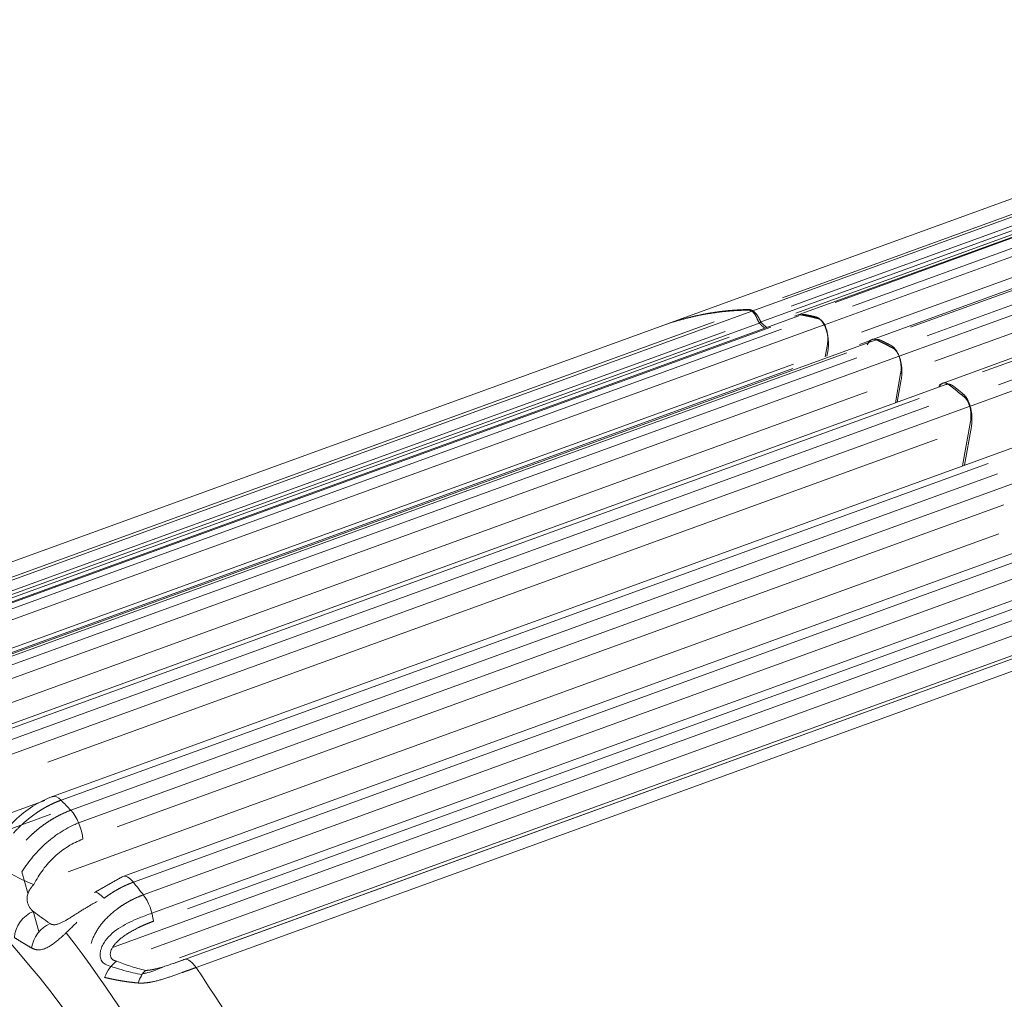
# Model space of a CAD drawing. Header units: millimetres. Extents: x 25069 to 61396, y 8621 to 21558.
# Tile 495 of 656: x 52284 to 52365, y 15718 to 15799. Entities that reach past the tile are written whole.
import ezdxf

# ---------------------------------------------------------------- set-up
doc = ezdxf.new("R2010")
doc.units = ezdxf.units.MM
doc.layers.add('10', color=7, linetype='Continuous')

msp = doc.modelspace()

# ---------------------------------------------------------------- linework, layer by layer
at = {"layer": '10', "color": 7, "linetype": 'Continuous', "lineweight": 15}
for p, q in [((52344.27, 15775.189), (52425.611, 15804.741)), ((52344.862, 15774.266), (52429.052, 15804.852)), ((52346.8, 15776.309), (52425.351, 15804.847)), ((52419.632, 15804.068), (52336.642, 15773.917)), ((52428.83, 15804.222), (52347.791, 15774.78)), ((52427.28, 15803.89), (52347.896, 15775.05)), ((52429.014, 15804.225), (52351.122, 15775.927)), ((52352.564, 15775.609), (52430.276, 15803.842)), ((52423.271, 15803.137), (52347.517, 15775.615)), ((52431.227, 15803.501), (52350.264, 15774.086)), ((52434.319, 15801.982), (52353.896, 15772.764)), ((52434.612, 15801.94), (52357.35, 15773.87)), ((52428.531, 15800.793), (52353.309, 15773.464)), ((52436.759, 15800.685), (52356.396, 15771.489)), ((52358.723, 15773.172), (52435.9, 15801.211)), ((52434.044, 15798.213), (52359.348, 15771.076)), ((52439.913, 15798.294), (52359.719, 15769.159)), ((52440.319, 15798.178), (52363.288, 15770.193)), ((52364.599, 15769.14), (52441.63, 15797.125)), ((52442.154, 15796.397), (52362.217, 15767.356)), ((52266.468, 15746.923), (52344.36, 15775.222)), ((52348.138, 15774.819), (52269.841, 15746.373)), ((52336.792, 15773.972), (52260.534, 15746.267)), ((52264.975, 15745.186), (52345.044, 15774.276)), ((52266.135, 15747.053), (52341.168, 15774.313)), ((52345.834, 15773.894), (52270.091, 15746.376)), ((52350.224, 15774.072), (52272.117, 15745.695)), ((52345.349, 15773.806), (52345.076, 15774.025)), ((52345.5, 15773.86), (52345.226, 15774.08)), ((52342.405, 15773.055), (52267.342, 15745.784)), ((52342.069, 15773.52), (52269.872, 15747.29)), ((52270.853, 15746.148), (52346.706, 15773.705)), ((52354.515, 15772.847), (52275.334, 15744.08)), ((52350.31, 15771.432), (52350.489, 15772.44)), ((52353.13, 15772.457), (52354.035, 15772.786)), ((52352.092, 15771.764), (52275.731, 15744.021)), ((52276.509, 15743.582), (52352.923, 15771.344)), ((52356.405, 15771.492), (52277.632, 15742.873)), ((52350.461, 15771.487), (52350.528, 15771.868)), ((52270.504, 15742.439), (52347.641, 15770.463)), ((52347.708, 15770.843), (52272.295, 15743.445)), ((52356.1, 15767.642), (52356.527, 15770.051)), ((52360.332, 15769.18), (52280.933, 15740.334)), ((52356.251, 15767.697), (52356.583, 15769.568)), ((52353.763, 15768.544), (52280.623, 15741.971)), ((52358.06, 15767.996), (52281.48, 15740.174)), ((52282.272, 15739.538), (52358.852, 15767.36)), ((52362.261, 15767.371), (52283.285, 15738.679)), ((52361.639, 15762.439), (52362.288, 15766.097)), ((52361.79, 15762.494), (52362.357, 15765.689)), ((52359.537, 15764.664), (52286.235, 15738.033)), ((52365.908, 15763.99), (52286.633, 15735.189)), ((52363.748, 15762.653), (52287.334, 15734.891)), ((52288.14, 15734.059), (52364.501, 15761.801)), ((52367.818, 15761.742), (52288.783, 15733.028)), ((52365.038, 15759.25), (52291.951, 15732.697)), ((52287.921, 15728.977), (52364.611, 15756.839)), ((52371.207, 15757.221), (52292.439, 15728.604)), ((52369.148, 15755.688), (52293.296, 15728.13)), ((52294.118, 15727.086), (52369.861, 15754.604)), ((52294.83, 15725.583), (52373.128, 15754.03)), ((52291.577, 15722.758), (52373.088, 15752.371)), ((52370.263, 15752.273), (52297.769, 15725.936)), ((52370.788, 15750.268), (52294.751, 15722.644)), ((52375.361, 15750.053), (52296.594, 15721.436)), ((52297.109, 15721.886), (52372.172, 15749.157)), ((52300.373, 15722.802), (52372.57, 15749.032)), ((52373.494, 15748.361), (52298.461, 15721.101)), ((52281.79, 15733.346), (52285.998, 15734.874)), ((52286.482, 15733.732), (52278.844, 15730.957)), ((52284.114, 15728.975), (52284.613, 15727.217)), ((52285.034, 15725.737), (52285.509, 15724.061))]:
    msp.add_line(p, q, dxfattribs=at)
for centre, major_axis, ratio, start_param, end_param in [((52287.316, 15733.309), (0.683, -1.88), 0.414466, 3.139629, 3.200506), ((52287.316, 15733.309), (0.683, -1.88), 0.414466, 2.404784, 3.13963), ((52286.657, 15674.365), (-26.122, 71.902), 0.414466, 5.526019, 5.546377), ((52288.102, 15732.498), (-0.683, 1.88), 0.414466, 4.113602, 5.526019), ((52284.073, 15728.778), (-1.79, 0.892), 0.183352, 0.794677, 2.271024), ((52293.122, 15726.725), (0.683, -1.88), 0.414466, 2.253554, 3.140157), ((52286.657, 15674.365), (-26.122, 71.902), 0.414466, 5.374065, 5.395147), ((52291.331, 15725.718), (1.231, -1.576), 0.197089, 2.173091, 3.05869), ((52293.923, 15725.708), (-0.683, 1.88), 0.414466, 4.13038, 5.374065), ((52279.814, 15671.879), (23.391, -64.383), 0.414466, 1.688463, 2.418362), ((52285.184, 15724.007), (-1.205, -1.596), 0.740734, 4.010382, 5.466928), ((52286.555, 15723.006), (-1.15, -1.636), 0.727289, 3.985701, 5.346249), ((52279.814, 15671.879), (26.122, -71.902), 0.414466, 1.678401, 2.219966), ((52298.152, 15719.879), (0.683, -1.88), 0.414466, 2.11942, 3.03888), ((52292.055, 15719.907), (-0.748, -1.855), 0.593372, 3.832532, 4.747756), ((52286.657, 15674.365), (-26.122, 71.902), 0.414466, 4.821524, 5.261013), ((52294.413, 15719.149), (-0.455, -1.947), 0.446274, 3.751992, 4.463768)]:
    msp.add_ellipse(centre, major_axis=major_axis, ratio=ratio, start_param=start_param, end_param=end_param, dxfattribs=at)
for points, weights in [([(52336.863, 15773.998), (52339.21, 15774.853), (52341.592, 15775.295), (52343.988, 15775.337)], [0.957318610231, 0.96886851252, 0.983095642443, 1]), ([(52343.988, 15775.337), (52344.33, 15775.343), (52344.652, 15775.059), (52344.889, 15774.544)], [1, 0.930781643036, 0.930781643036, 1]), ([(52336.712, 15773.943), (52339.106, 15774.815), (52341.535, 15775.257), (52343.98, 15775.284)], [0.95649205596, 0.968211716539, 0.982714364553, 1]), ([(52344.696, 15774.59), (52344.519, 15775.036), (52344.259, 15775.288), (52343.98, 15775.284)], [1, 0.919030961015, 0.919030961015, 1]), ([(52345.076, 15774.025), (52344.925, 15774.146), (52344.795, 15774.339), (52344.696, 15774.59)], [1, 0.972537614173, 0.972537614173, 1]), ([(52344.889, 15774.544), (52344.983, 15774.341), (52345.097, 15774.183), (52345.226, 15774.08)], [1, 0.979597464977, 0.979597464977, 1]), ([(52348.302, 15774.902), (52348.227, 15774.916), (52348.151, 15774.911), (52348.077, 15774.884)], [1, 0.970704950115, 0.948161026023, 0.932368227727]), ([(52348.302, 15774.902), (52348.783, 15774.812), (52349.264, 15774.706), (52349.744, 15774.585)], [1, 0.999898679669, 0.999898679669, 1]), ([(52348.345, 15774.894), (52348.446, 15774.931), (52348.55, 15774.939), (52348.654, 15774.919)], [0.931769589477, 0.947342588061, 0.970086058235, 1]), ([(52348.654, 15774.919), (52348.945, 15774.861), (52349.235, 15774.799), (52349.526, 15774.73)], [1, 0.999962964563, 0.999962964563, 1]), ([(52349.526, 15774.73), (52350.315, 15774.543), (52350.772, 15773.24), (52350.528, 15771.868)], [1, 0.731876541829, 0.731876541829, 1]), ([(52350.489, 15772.44), (52350.67, 15773.462), (52350.332, 15774.436), (52349.744, 15774.585)], [1, 0.734258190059, 0.734258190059, 1]), ([(52354.529, 15772.845), (52354.242, 15772.982), (52353.965, 15772.841), (52353.777, 15772.434)], [1, 0.883941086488, 0.853014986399, 0.907221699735]), ([(52354.434, 15772.818), (52354.593, 15772.877), (52354.755, 15772.865), (52354.913, 15772.788)], [0.895368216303, 0.913591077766, 0.948468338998, 1]), ([(52354.529, 15772.845), (52354.989, 15772.627), (52355.447, 15772.395), (52355.903, 15772.148)], [1, 0.999905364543, 0.999905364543, 1]), ([(52354.913, 15772.788), (52355.19, 15772.654), (52355.467, 15772.514), (52355.743, 15772.368)], [1, 0.999965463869, 0.999965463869, 1]), ([(52355.743, 15772.368), (52356.437, 15772.004), (52356.8, 15770.793), (52356.583, 15769.568)], [1, 0.771109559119, 0.771109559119, 1]), ([(52356.527, 15770.051), (52356.689, 15770.964), (52356.42, 15771.868), (52355.903, 15772.148)], [1, 0.773030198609, 0.773030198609, 1]), ([(52360.468, 15769.168), (52360.201, 15769.373), (52359.919, 15769.327), (52359.697, 15769.003)], [1, 0.87634307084, 0.832597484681, 0.868763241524]), ([(52360.245, 15769.148), (52360.459, 15769.229), (52360.677, 15769.179), (52360.88, 15769.021)], [0.862605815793, 0.879385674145, 0.925183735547, 1]), ([(52360.468, 15769.168), (52360.908, 15768.831), (52361.345, 15768.48), (52361.78, 15768.115)], [1, 0.999907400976, 0.999907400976, 1]), ([(52360.88, 15769.021), (52361.145, 15768.814), (52361.409, 15768.602), (52361.672, 15768.385)], [1, 0.999966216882, 0.999966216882, 1]), ([(52361.672, 15768.385), (52362.268, 15767.894), (52362.551, 15766.781), (52362.357, 15765.689)], [1, 0.807104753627, 0.807104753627, 1]), ([(52362.288, 15766.097), (52362.433, 15766.912), (52362.223, 15767.744), (52361.78, 15768.115)], [1, 0.808649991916, 0.808649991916, 1])]:
    msp.add_rational_spline(points, weights, degree=3, dxfattribs=at)
for points, knots in [([(52286.635, 15735.19), (52286.072, 15734.983), (52284.997, 15734.452), (52283.493, 15733.278), (52282.231, 15731.82), (52281.609, 15730.746), (52281.349, 15730.178)], [0, 0, 0, 0, 0.2513, 0.502343, 0.7522, 1, 1, 1, 1]), ([(52287.334, 15734.891), (52287.321, 15734.887), (52287.294, 15734.877), (52287.254, 15734.862), (52287.214, 15734.847), (52287.174, 15734.832), (52287.134, 15734.816), (52287.095, 15734.8), (52287.055, 15734.784), (52287.015, 15734.768), (52286.975, 15734.752), (52286.935, 15734.735), (52286.895, 15734.718), (52286.856, 15734.701), (52286.816, 15734.683), (52286.776, 15734.666), (52286.736, 15734.648), (52286.697, 15734.63), (52286.657, 15734.612), (52286.617, 15734.593), (52286.578, 15734.574), (52286.538, 15734.555), (52286.499, 15734.536), (52286.459, 15734.517), (52286.42, 15734.497), (52286.38, 15734.477), (52286.341, 15734.457), (52286.301, 15734.436), (52286.262, 15734.416), (52286.223, 15734.395), (52286.183, 15734.374), (52286.144, 15734.353), (52286.105, 15734.331), (52286.066, 15734.31), (52286.027, 15734.288), (52285.988, 15734.266), (52285.949, 15734.243), (52285.91, 15734.221), (52285.871, 15734.198), (52285.832, 15734.175), (52285.793, 15734.152), (52285.754, 15734.128), (52285.716, 15734.105), (52285.677, 15734.081), (52285.639, 15734.057), (52285.6, 15734.033), (52285.562, 15734.008), (52285.523, 15733.983), (52285.485, 15733.958), (52285.447, 15733.933), (52285.409, 15733.908), (52285.37, 15733.882), (52285.332, 15733.857), (52285.294, 15733.831), (52285.257, 15733.805), (52285.219, 15733.778), (52285.181, 15733.752), (52285.143, 15733.725), (52285.106, 15733.698), (52285.068, 15733.671), (52285.031, 15733.643), (52284.994, 15733.616), (52284.956, 15733.588), (52284.919, 15733.56), (52284.882, 15733.532), (52284.845, 15733.503), (52284.808, 15733.475), (52284.771, 15733.446), (52284.735, 15733.417), (52284.698, 15733.388), (52284.662, 15733.358), (52284.625, 15733.329), (52284.589, 15733.299), (52284.553, 15733.269), (52284.517, 15733.239), (52284.481, 15733.209), (52284.445, 15733.178), (52284.409, 15733.148), (52284.373, 15733.117), (52284.338, 15733.086), (52284.302, 15733.054), (52284.267, 15733.023), (52284.231, 15732.991), (52284.196, 15732.96), (52284.161, 15732.928), (52284.126, 15732.895), (52284.083, 15732.855), (52284.031, 15732.806), (52283.971, 15732.749), (52283.911, 15732.691), (52283.852, 15732.632), (52283.793, 15732.573), (52283.734, 15732.513), (52283.675, 15732.453), (52283.617, 15732.391), (52283.559, 15732.33), (52283.501, 15732.267), (52283.452, 15732.213), (52283.422, 15732.18), (52283.411, 15732.168)], [0, 0, 0, 0, 0.009354, 0.018711, 0.028071, 0.037433, 0.046798, 0.056165, 0.065534, 0.074907, 0.084281, 0.093658, 0.103038, 0.112421, 0.121806, 0.131193, 0.140583, 0.149976, 0.159371, 0.168769, 0.178169, 0.187572, 0.196977, 0.206385, 0.215796, 0.225209, 0.234625, 0.244043, 0.253465, 0.262888, 0.272314, 0.281743, 0.291175, 0.300609, 0.310046, 0.319485, 0.328927, 0.338372, 0.347819, 0.357269, 0.366722, 0.376177, 0.385635, 0.395096, 0.404559, 0.414025, 0.423493, 0.432965, 0.442438, 0.451915, 0.461394, 0.470876, 0.480361, 0.489848, 0.499338, 0.508831, 0.518327, 0.527825, 0.537326, 0.546829, 0.556335, 0.565844, 0.575356, 0.584871, 0.594388, 0.603908, 0.61343, 0.622956, 0.632484, 0.642015, 0.651549, 0.661085, 0.670624, 0.680166, 0.689711, 0.699258, 0.708808, 0.718361, 0.727917, 0.737476, 0.747037, 0.756601, 0.766168, 0.775737, 0.78531, 0.794885, 0.804463, 0.821171, 0.837913, 0.854689, 0.8715, 0.888345, 0.905224, 0.922138, 0.939086, 0.956069, 0.973086, 0.990137, 1, 1, 1, 1]), ([(52284.459, 15731.6), (52284.462, 15731.603), (52284.476, 15731.617), (52284.499, 15731.641), (52284.53, 15731.673), (52284.56, 15731.704), (52284.591, 15731.735), (52284.622, 15731.766), (52284.653, 15731.797), (52284.684, 15731.827), (52284.715, 15731.858), (52284.746, 15731.888), (52284.777, 15731.918), (52284.808, 15731.948), (52284.84, 15731.978), (52284.871, 15732.008), (52284.903, 15732.037), (52284.934, 15732.066), (52284.966, 15732.096), (52284.998, 15732.125), (52285.04, 15732.162), (52285.092, 15732.209), (52285.154, 15732.264), (52285.217, 15732.319), (52285.281, 15732.373), (52285.344, 15732.426), (52285.408, 15732.479), (52285.473, 15732.531), (52285.537, 15732.583), (52285.602, 15732.634), (52285.667, 15732.684), (52285.733, 15732.734), (52285.798, 15732.783), (52285.864, 15732.831), (52285.931, 15732.879), (52285.997, 15732.927), (52286.064, 15732.973), (52286.131, 15733.019), (52286.198, 15733.065), (52286.265, 15733.109), (52286.333, 15733.153), (52286.401, 15733.197), (52286.469, 15733.24), (52286.537, 15733.282), (52286.605, 15733.323), (52286.674, 15733.364), (52286.743, 15733.404), (52286.812, 15733.443), (52286.881, 15733.482), (52286.95, 15733.52), (52287.019, 15733.557), (52287.089, 15733.594), (52287.158, 15733.63), (52287.228, 15733.665), (52287.298, 15733.7), (52287.367, 15733.734), (52287.437, 15733.767), (52287.507, 15733.799), (52287.578, 15733.831), (52287.648, 15733.862), (52287.718, 15733.892), (52287.788, 15733.922), (52287.859, 15733.951), (52287.929, 15733.979), (52287.999, 15734.006), (52288.07, 15734.033), (52288.117, 15734.05), (52288.14, 15734.059)], [0, 0, 0, 0, 0.002967, 0.01246, 0.021944, 0.031419, 0.040884, 0.05034, 0.059787, 0.069225, 0.078653, 0.088073, 0.097483, 0.106884, 0.116275, 0.125658, 0.135031, 0.144395, 0.15375, 0.163096, 0.172433, 0.190621, 0.2088, 0.22697, 0.245131, 0.263282, 0.281425, 0.299559, 0.317683, 0.335799, 0.353905, 0.372003, 0.390092, 0.408172, 0.426243, 0.444305, 0.462359, 0.480403, 0.498439, 0.516466, 0.534485, 0.552495, 0.570496, 0.588488, 0.606472, 0.624447, 0.642414, 0.660373, 0.678322, 0.696264, 0.714197, 0.732121, 0.750037, 0.767945, 0.785845, 0.803736, 0.821619, 0.839493, 0.85736, 0.875218, 0.893068, 0.91091, 0.928744, 0.94657, 0.964388, 0.982198, 1, 1, 1, 1]), ([(52288.785, 15733.025), (52288.653, 15732.972), (52288.521, 15732.915), (52287.943, 15732.649), (52287.498, 15732.395), (52286.654, 15731.817), (52286.251, 15731.491), (52285.675, 15730.949), (52285.488, 15730.758), (52285.132, 15730.367), (52284.792, 15729.964), (52284.482, 15729.538), (52284.26, 15729.206), (52284.186, 15729.091), (52284.114, 15728.975)], [0, 0, 0, 0, 0.072581, 0.072581, 0.319372, 0.319372, 0.566163, 0.566163, 0.689558, 0.689558, 0.812954, 0.936349, 0.936349, 1, 1, 1, 1]), ([(52289.13, 15731.672), (52288.719, 15731.523), (52288.318, 15731.327), (52287.73, 15730.961), (52287.536, 15730.827), (52287.164, 15730.542), (52286.984, 15730.391), (52286.636, 15730.069), (52286.469, 15729.9), (52286.146, 15729.542), (52285.993, 15729.355), (52285.563, 15728.782), (52285.313, 15728.378), (52285.101, 15727.952)], [0, 0, 0, 0, 0.25, 0.25, 0.375, 0.375, 0.5, 0.5, 0.625, 0.625, 0.75, 0.75, 1, 1, 1, 1]), ([(52285.101, 15727.952), (52285.094, 15727.945), (52285.081, 15727.931), (52285.061, 15727.91), (52285.041, 15727.889), (52285.022, 15727.868), (52285.003, 15727.847), (52284.985, 15727.826), (52284.967, 15727.805), (52284.949, 15727.784), (52284.932, 15727.763), (52284.915, 15727.742), (52284.898, 15727.721), (52284.882, 15727.7), (52284.866, 15727.678), (52284.85, 15727.657), (52284.835, 15727.636), (52284.82, 15727.615), (52284.806, 15727.594), (52284.792, 15727.572), (52284.778, 15727.551), (52284.765, 15727.53), (52284.752, 15727.509), (52284.74, 15727.488), (52284.727, 15727.466), (52284.716, 15727.445), (52284.704, 15727.424), (52284.67, 15727.357), (52284.619, 15727.243), (52284.568, 15727.077), (52284.539, 15726.91), (52284.533, 15726.758), (52284.544, 15726.622), (52284.566, 15726.499), (52284.601, 15726.373), (52284.649, 15726.247), (52284.693, 15726.157), (52284.725, 15726.1), (52284.741, 15726.073), (52284.757, 15726.047), (52284.774, 15726.022), (52284.791, 15725.997), (52284.808, 15725.973), (52284.825, 15725.949), (52284.843, 15725.926), (52284.861, 15725.903), (52284.88, 15725.882), (52284.899, 15725.86), (52284.918, 15725.84), (52284.937, 15725.82), (52284.957, 15725.802), (52284.977, 15725.783), (52284.997, 15725.766), (52285.017, 15725.749), (52285.038, 15725.734), (52285.052, 15725.724), (52285.059, 15725.719)], [0, 0, 0, 0, 0.010609, 0.021133, 0.031572, 0.041927, 0.052198, 0.062385, 0.072491, 0.082515, 0.092459, 0.102322, 0.112107, 0.121812, 0.131441, 0.140992, 0.150468, 0.159868, 0.169195, 0.178448, 0.187629, 0.196739, 0.205778, 0.214748, 0.22365, 0.232485, 0.241254, 0.249957, 0.314802, 0.377762, 0.439454, 0.500533, 0.544903, 0.591852, 0.641587, 0.694281, 0.750082, 0.763008, 0.775956, 0.788925, 0.801918, 0.814934, 0.827974, 0.841039, 0.85413, 0.867247, 0.880391, 0.893562, 0.906761, 0.91999, 0.933247, 0.946535, 0.959854, 0.973204, 0.986586, 1, 1, 1, 1]), ([(52293.296, 15728.13), (52293.283, 15728.126), (52293.258, 15728.117), (52293.221, 15728.103), (52293.184, 15728.089), (52293.146, 15728.074), (52293.109, 15728.06), (52293.072, 15728.045), (52293.035, 15728.03), (52292.997, 15728.015), (52292.96, 15728), (52292.923, 15727.985), (52292.886, 15727.969), (52292.848, 15727.953), (52292.811, 15727.937), (52292.774, 15727.921), (52292.737, 15727.904), (52292.7, 15727.887), (52292.663, 15727.871), (52292.626, 15727.854), (52292.588, 15727.836), (52292.551, 15727.819), (52292.514, 15727.801), (52292.477, 15727.783), (52292.44, 15727.765), (52292.403, 15727.747), (52292.366, 15727.729), (52292.33, 15727.71), (52292.293, 15727.691), (52292.256, 15727.672), (52292.219, 15727.653), (52292.182, 15727.633), (52292.146, 15727.614), (52292.109, 15727.594), (52292.072, 15727.574), (52292.036, 15727.554), (52291.999, 15727.533), (52291.962, 15727.513), (52291.926, 15727.492), (52291.889, 15727.471), (52291.853, 15727.45), (52291.817, 15727.429), (52291.78, 15727.407), (52291.744, 15727.386), (52291.708, 15727.364), (52291.671, 15727.342), (52291.635, 15727.319), (52291.599, 15727.297), (52291.563, 15727.274), (52291.527, 15727.252), (52291.491, 15727.229), (52291.455, 15727.206), (52291.42, 15727.182), (52291.384, 15727.159), (52291.348, 15727.135), (52291.312, 15727.111), (52291.277, 15727.087), (52291.241, 15727.063), (52291.206, 15727.038), (52291.171, 15727.014), (52291.135, 15726.989), (52291.1, 15726.964), (52291.065, 15726.939), (52291.03, 15726.914), (52290.995, 15726.888), (52290.96, 15726.863), (52290.925, 15726.837), (52290.901, 15726.82), (52290.89, 15726.811)], [0, 0, 0, 0, 0.015052, 0.030106, 0.045164, 0.060223, 0.075286, 0.090351, 0.105418, 0.120489, 0.135562, 0.150638, 0.165717, 0.180798, 0.195882, 0.210969, 0.22606, 0.241152, 0.256248, 0.271347, 0.286449, 0.301554, 0.316661, 0.331772, 0.346886, 0.362003, 0.377123, 0.392246, 0.407372, 0.422502, 0.437635, 0.452771, 0.46791, 0.483052, 0.498198, 0.513347, 0.528499, 0.543655, 0.558814, 0.573977, 0.589143, 0.604312, 0.619485, 0.634661, 0.649841, 0.665025, 0.680212, 0.695402, 0.710596, 0.725794, 0.740996, 0.756201, 0.77141, 0.786622, 0.801838, 0.817058, 0.832282, 0.84751, 0.862741, 0.877977, 0.893216, 0.908459, 0.923706, 0.938957, 0.954212, 0.96947, 0.984733, 1, 1, 1, 1]), ([(52289.813, 15723.069), (52289.814, 15723.074), (52289.843, 15723.173), (52289.907, 15723.366), (52290.024, 15723.648), (52290.167, 15723.933), (52290.328, 15724.207), (52290.507, 15724.473), (52290.702, 15724.729), (52290.921, 15724.986), (52291.165, 15725.242), (52291.432, 15725.496), (52291.725, 15725.745), (52291.95, 15725.918), (52292.096, 15726.022), (52292.153, 15726.063), (52292.211, 15726.104), (52292.27, 15726.144), (52292.33, 15726.184), (52292.39, 15726.224), (52292.451, 15726.263), (52292.513, 15726.302), (52292.576, 15726.341), (52292.639, 15726.379), (52292.703, 15726.418), (52292.767, 15726.455), (52292.833, 15726.493), (52292.899, 15726.53), (52292.965, 15726.566), (52293.033, 15726.603), (52293.101, 15726.639), (52293.169, 15726.674), (52293.238, 15726.709), (52293.308, 15726.743), (52293.379, 15726.777), (52293.45, 15726.811), (52293.522, 15726.844), (52293.594, 15726.876), (52293.667, 15726.908), (52293.741, 15726.939), (52293.815, 15726.97), (52293.89, 15727), (52293.965, 15727.029), (52294.041, 15727.058), (52294.092, 15727.077), (52294.118, 15727.086)], [0, 0, 0, 0, 0.002511, 0.049576, 0.098479, 0.14943, 0.202616, 0.251849, 0.30354, 0.357781, 0.414653, 0.474227, 0.536564, 0.601718, 0.613188, 0.624749, 0.6364, 0.648142, 0.659975, 0.671898, 0.683913, 0.696019, 0.708216, 0.720505, 0.732886, 0.745359, 0.757924, 0.770581, 0.78333, 0.796173, 0.809107, 0.822135, 0.835256, 0.848469, 0.861776, 0.875177, 0.88867, 0.902258, 0.915939, 0.929714, 0.943583, 0.957546, 0.971603, 0.985754, 1, 1, 1, 1]), ([(52286.43, 15724.718), (52286.434, 15724.716), (52286.441, 15724.711), (52286.453, 15724.705), (52286.464, 15724.699), (52286.475, 15724.693), (52286.487, 15724.688), (52286.498, 15724.682), (52286.51, 15724.677), (52286.522, 15724.672), (52286.533, 15724.668), (52286.545, 15724.664), (52286.556, 15724.66), (52286.568, 15724.656), (52286.58, 15724.652), (52286.592, 15724.649), (52286.603, 15724.646), (52286.615, 15724.643), (52286.627, 15724.64), (52286.639, 15724.638), (52286.651, 15724.636), (52286.663, 15724.634), (52286.675, 15724.632), (52286.687, 15724.631), (52286.699, 15724.629), (52286.711, 15724.628), (52286.723, 15724.627), (52286.735, 15724.627), (52286.747, 15724.626), (52286.759, 15724.626), (52286.771, 15724.626), (52286.783, 15724.626), (52286.795, 15724.626), (52286.807, 15724.627), (52286.82, 15724.627), (52286.832, 15724.628), (52286.877, 15724.632), (52286.957, 15724.644), (52287.077, 15724.676), (52287.201, 15724.719), (52287.359, 15724.787), (52287.558, 15724.886), (52287.8, 15725.024), (52288.062, 15725.183), (52288.32, 15725.345), (52288.571, 15725.505), (52288.812, 15725.658), (52289.064, 15725.817), (52289.264, 15725.941), (52289.409, 15726.03), (52289.496, 15726.082), (52289.583, 15726.134), (52289.67, 15726.186), (52289.759, 15726.238), (52289.848, 15726.29), (52289.937, 15726.341), (52290.028, 15726.392), (52290.119, 15726.443), (52290.211, 15726.494), (52290.272, 15726.527), (52290.303, 15726.544)], [0, 0, 0, 0, 0.003849, 0.007679, 0.01149, 0.015284, 0.01906, 0.022818, 0.026559, 0.030282, 0.033989, 0.037678, 0.041352, 0.045009, 0.04865, 0.052275, 0.055885, 0.05948, 0.06306, 0.066625, 0.070176, 0.073713, 0.077236, 0.080746, 0.084242, 0.087725, 0.091196, 0.094654, 0.0981, 0.101534, 0.104957, 0.108369, 0.11177, 0.11516, 0.11854, 0.12191, 0.125271, 0.155758, 0.186615, 0.218071, 0.250345, 0.305403, 0.365084, 0.429957, 0.500462, 0.558379, 0.619252, 0.683188, 0.750276, 0.772196, 0.794266, 0.816488, 0.838864, 0.861397, 0.884089, 0.906941, 0.929957, 0.953137, 0.976484, 1, 1, 1, 1]), ([(52294.83, 15725.583), (52294.493, 15725.46), (52294.146, 15725.329), (52293.269, 15724.971), (52292.749, 15724.734), (52292.017, 15724.282), (52291.779, 15724.114), (52291.34, 15723.736), (52291.141, 15723.528), (52290.888, 15723.174), (52290.812, 15723.049), (52290.686, 15722.789), (52290.635, 15722.652), (52290.569, 15722.375), (52290.554, 15722.237), (52290.569, 15721.96), (52290.6, 15721.828), (52290.71, 15721.596), (52290.79, 15721.498), (52290.948, 15721.378), (52291.018, 15721.341), (52291.093, 15721.314)], [0, 0, 0, 0, 0.164815, 0.164815, 0.409549, 0.409549, 0.531917, 0.531917, 0.654284, 0.654284, 0.715468, 0.715468, 0.776652, 0.776652, 0.837835, 0.837835, 0.899019, 0.899019, 0.960203, 0.960203, 1, 1, 1, 1]), ([(52288.641, 15724.825), (52288.603, 15724.787), (52288.46, 15724.648), (52288.221, 15724.415), (52287.935, 15724.136), (52287.698, 15723.91), (52287.503, 15723.729), (52287.346, 15723.586), (52287.193, 15723.452), (52287.045, 15723.326), (52286.902, 15723.21), (52286.763, 15723.103), (52286.627, 15723.005), (52286.495, 15722.916), (52286.366, 15722.837), (52286.223, 15722.757), (52286.065, 15722.682), (52285.894, 15722.619), (52285.729, 15722.577), (52285.61, 15722.561), (52285.534, 15722.557), (52285.501, 15722.556), (52285.469, 15722.556), (52285.436, 15722.557), (52285.404, 15722.559), (52285.372, 15722.561), (52285.341, 15722.565), (52285.309, 15722.57), (52285.278, 15722.575), (52285.247, 15722.581), (52285.216, 15722.589), (52285.185, 15722.597), (52285.155, 15722.606), (52285.124, 15722.616), (52285.094, 15722.627), (52285.064, 15722.638), (52285.034, 15722.651), (52285.004, 15722.665), (52284.974, 15722.679), (52284.944, 15722.694), (52284.925, 15722.705), (52284.915, 15722.711)], [0, 0, 0, 0, 0.028166, 0.103725, 0.174973, 0.242043, 0.283679, 0.324336, 0.364058, 0.402895, 0.440896, 0.478114, 0.514608, 0.550436, 0.585661, 0.620349, 0.669454, 0.717232, 0.763926, 0.809794, 0.819274, 0.828693, 0.838055, 0.847362, 0.856617, 0.865823, 0.874982, 0.884097, 0.893172, 0.902209, 0.911211, 0.920181, 0.929123, 0.938039, 0.946932, 0.955807, 0.964665, 0.97351, 0.982345, 0.991174, 1, 1, 1, 1]), ([(52294.949, 15724.911), (52294.932, 15724.905), (52294.899, 15724.893), (52294.848, 15724.874), (52294.798, 15724.855), (52294.748, 15724.836), (52294.699, 15724.817), (52294.649, 15724.798), (52294.599, 15724.779), (52294.55, 15724.759), (52294.501, 15724.739), (52294.452, 15724.719), (52294.402, 15724.699), (52294.354, 15724.678), (52294.305, 15724.658), (52294.256, 15724.637), (52294.208, 15724.616), (52294.159, 15724.595), (52294.111, 15724.574), (52294.063, 15724.552), (52294.015, 15724.531), (52293.967, 15724.509), (52293.919, 15724.487), (52293.871, 15724.464), (52293.824, 15724.442), (52293.777, 15724.419), (52293.729, 15724.396), (52293.587, 15724.326), (52293.354, 15724.207), (52293.041, 15724.032), (52292.748, 15723.85), (52292.47, 15723.66), (52292.213, 15723.461), (52291.982, 15723.256), (52291.787, 15723.052), (52291.63, 15722.848), (52291.519, 15722.663), (52291.448, 15722.5), (52291.408, 15722.361), (52291.39, 15722.229), (52291.395, 15722.104), (52291.42, 15722), (52291.456, 15721.915), (52291.5, 15721.848), (52291.553, 15721.788), (52291.602, 15721.748), (52291.639, 15721.723), (52291.661, 15721.71), (52291.684, 15721.697), (52291.709, 15721.685), (52291.733, 15721.674), (52291.759, 15721.663), (52291.786, 15721.654), (52291.813, 15721.645), (52291.841, 15721.637), (52291.87, 15721.63), (52291.9, 15721.624), (52291.92, 15721.621), (52291.93, 15721.619)], [0, 0, 0, 0, 0.009829, 0.019638, 0.029428, 0.039197, 0.048948, 0.058679, 0.068391, 0.078084, 0.087758, 0.097414, 0.107052, 0.116671, 0.126273, 0.135856, 0.145423, 0.154972, 0.164504, 0.174019, 0.183517, 0.192999, 0.202464, 0.211913, 0.221347, 0.230764, 0.240167, 0.249554, 0.316161, 0.379887, 0.440831, 0.499103, 0.558063, 0.612226, 0.661842, 0.707233, 0.74882, 0.777167, 0.803501, 0.828174, 0.851614, 0.874318, 0.890125, 0.905728, 0.92135, 0.937214, 0.9422, 0.947212, 0.952255, 0.957336, 0.96246, 0.967633, 0.972861, 0.978149, 0.983502, 0.988925, 0.994423, 1, 1, 1, 1]), ([(52284.915, 15722.711), (52284.892, 15722.724), (52284.846, 15722.75), (52284.777, 15722.789), (52284.709, 15722.828), (52284.641, 15722.868), (52284.572, 15722.907), (52284.504, 15722.947), (52284.436, 15722.987), (52284.368, 15723.027), (52284.301, 15723.068), (52284.233, 15723.108), (52284.166, 15723.149), (52284.098, 15723.189), (52284.031, 15723.23), (52283.964, 15723.271), (52283.897, 15723.313), (52283.83, 15723.354), (52283.763, 15723.396), (52283.696, 15723.437), (52283.63, 15723.479), (52283.563, 15723.521), (52283.519, 15723.549), (52283.497, 15723.563)], [0, 0, 0, 0, 0.047158, 0.094361, 0.141608, 0.1889, 0.236237, 0.28362, 0.331048, 0.378522, 0.426043, 0.47361, 0.521224, 0.568885, 0.616593, 0.664349, 0.712153, 0.760006, 0.807906, 0.855856, 0.903854, 0.951902, 1, 1, 1, 1]), ([(52294.288, 15720.861), (52294.294, 15720.861), (52294.306, 15720.861), (52294.325, 15720.861), (52294.343, 15720.862), (52294.362, 15720.862), (52294.381, 15720.863), (52294.4, 15720.864), (52294.42, 15720.865), (52294.439, 15720.867), (52294.459, 15720.868), (52294.479, 15720.87), (52294.499, 15720.872), (52294.519, 15720.874), (52294.539, 15720.876), (52294.56, 15720.878), (52294.581, 15720.88), (52294.601, 15720.883), (52294.623, 15720.886), (52294.644, 15720.889), (52294.665, 15720.892), (52294.687, 15720.895), (52294.709, 15720.899), (52294.731, 15720.902), (52294.753, 15720.906), (52294.775, 15720.91), (52294.798, 15720.914), (52294.82, 15720.918), (52294.843, 15720.922), (52294.866, 15720.927), (52294.889, 15720.931), (52294.913, 15720.936), (52294.936, 15720.941), (52294.96, 15720.946), (52294.984, 15720.951), (52295.008, 15720.956), (52295.032, 15720.962), (52295.056, 15720.967), (52295.081, 15720.973), (52295.106, 15720.979), (52295.131, 15720.985), (52295.214, 15721.005), (52295.357, 15721.042), (52295.561, 15721.1), (52295.772, 15721.164), (52295.98, 15721.23), (52296.184, 15721.297), (52296.382, 15721.363), (52296.582, 15721.432), (52296.745, 15721.489), (52296.87, 15721.533), (52296.955, 15721.563), (52297.041, 15721.594), (52297.126, 15721.624), (52297.212, 15721.655), (52297.297, 15721.685), (52297.382, 15721.716), (52297.468, 15721.747), (52297.524, 15721.767), (52297.553, 15721.778)], [0, 0, 0, 0, 0.00521, 0.010466, 0.015771, 0.021123, 0.026524, 0.031975, 0.037475, 0.043026, 0.048628, 0.054281, 0.059987, 0.065745, 0.071556, 0.07742, 0.083339, 0.089312, 0.095339, 0.101422, 0.107561, 0.113755, 0.120006, 0.126314, 0.132679, 0.139102, 0.145582, 0.152121, 0.158718, 0.165374, 0.172089, 0.178864, 0.185699, 0.192593, 0.199548, 0.206564, 0.21364, 0.220778, 0.227977, 0.235238, 0.24256, 0.249945, 0.308299, 0.369383, 0.433284, 0.500075, 0.560487, 0.622239, 0.68537, 0.749913, 0.777351, 0.804871, 0.832476, 0.860167, 0.887946, 0.915817, 0.943782, 0.971842, 1, 1, 1, 1]), ([(52294.012, 15720.513), (52293.494, 15720.608), (52292.997, 15720.727), (52292.208, 15720.946), (52291.908, 15721.038), (52291.439, 15721.192), (52291.265, 15721.253), (52291.093, 15721.314)], [0, 0, 0, 0, 0.493978, 0.493978, 0.808533, 0.808533, 1, 1, 1, 1]), ([(52291.93, 15721.619), (52292.296, 15721.471), (52292.672, 15721.333), (52293.455, 15721.077), (52293.86, 15720.961), (52294.288, 15720.861)], [0, 0, 0, 0, 0.5, 0.5, 1, 1, 1, 1]), ([(52298.461, 15721.101), (52298.449, 15721.096), (52298.424, 15721.087), (52298.388, 15721.074), (52298.351, 15721.061), (52298.315, 15721.048), (52298.278, 15721.034), (52298.242, 15721.021), (52298.205, 15721.008), (52298.168, 15720.994), (52298.132, 15720.981), (52298.095, 15720.968), (52298.058, 15720.954), (52298.022, 15720.941), (52297.985, 15720.927), (52297.948, 15720.914), (52297.911, 15720.9), (52297.874, 15720.887), (52297.838, 15720.874), (52297.801, 15720.86), (52297.764, 15720.847), (52297.727, 15720.833), (52297.69, 15720.82), (52297.653, 15720.806), (52297.616, 15720.793), (52297.579, 15720.78), (52297.542, 15720.766), (52297.505, 15720.753), (52297.468, 15720.739), (52297.431, 15720.726), (52297.394, 15720.712), (52297.357, 15720.699), (52297.231, 15720.653), (52297.016, 15720.576), (52296.714, 15720.469), (52296.418, 15720.367), (52296.115, 15720.265), (52295.805, 15720.167), (52295.49, 15720.074), (52295.188, 15719.994), (52294.971, 15719.943), (52294.835, 15719.915), (52294.776, 15719.904), (52294.718, 15719.893), (52294.661, 15719.883), (52294.604, 15719.873), (52294.548, 15719.864), (52294.492, 15719.856), (52294.437, 15719.849), (52294.383, 15719.842), (52294.329, 15719.836), (52294.276, 15719.83), (52294.223, 15719.826), (52294.171, 15719.822), (52294.12, 15719.819), (52294.069, 15719.816), (52294.018, 15719.815), (52293.969, 15719.814), (52293.92, 15719.814), (52293.871, 15719.814), (52293.823, 15719.816), (52293.776, 15719.818), (52293.729, 15719.821), (52293.698, 15719.823), (52293.683, 15719.825)], [0, 0, 0, 0, 0.008284, 0.016553, 0.024808, 0.03305, 0.041277, 0.04949, 0.057689, 0.065875, 0.074047, 0.082206, 0.09035, 0.098482, 0.1066, 0.114705, 0.122796, 0.130875, 0.13894, 0.146993, 0.155032, 0.163059, 0.171073, 0.179075, 0.187064, 0.195041, 0.203005, 0.210957, 0.218897, 0.226824, 0.23474, 0.242644, 0.250535, 0.315839, 0.379097, 0.440371, 0.499729, 0.566471, 0.630335, 0.69147, 0.750045, 0.76207, 0.773975, 0.78576, 0.797427, 0.80898, 0.820419, 0.831748, 0.842968, 0.854082, 0.865092, 0.876, 0.88681, 0.897524, 0.908144, 0.918674, 0.929115, 0.939472, 0.949747, 0.959942, 0.970062, 0.98011, 0.990088, 1, 1, 1, 1]), ([(52294.062, 15720.588), (52294.155, 15720.599), (52294.248, 15720.617), (52294.554, 15720.686), (52294.765, 15720.755), (52295.244, 15720.933), (52295.513, 15721.048), (52295.778, 15721.166)], [0, 0, 0, 0, 0.159852, 0.159852, 0.521306, 0.521306, 1, 1, 1, 1]), ([(52293.683, 15719.825), (52293.667, 15719.826), (52293.636, 15719.829), (52293.589, 15719.833), (52293.543, 15719.838), (52293.496, 15719.843), (52293.449, 15719.847), (52293.402, 15719.852), (52293.355, 15719.857), (52293.309, 15719.863), (52293.262, 15719.868), (52293.215, 15719.873), (52293.168, 15719.879), (52293.121, 15719.885), (52293.074, 15719.89), (52293.026, 15719.896), (52292.979, 15719.902), (52292.932, 15719.909), (52292.885, 15719.915), (52292.838, 15719.921), (52292.79, 15719.928), (52292.743, 15719.935), (52292.696, 15719.942), (52292.649, 15719.948), (52292.601, 15719.956), (52292.554, 15719.963), (52292.506, 15719.97), (52292.459, 15719.978), (52292.411, 15719.985), (52292.364, 15719.993), (52292.316, 15720.001), (52292.269, 15720.009), (52292.221, 15720.017), (52292.174, 15720.025), (52292.126, 15720.034), (52292.078, 15720.042), (52292.031, 15720.051), (52291.983, 15720.06), (52291.935, 15720.068), (52291.887, 15720.077), (52291.84, 15720.087), (52291.792, 15720.096), (52291.744, 15720.105), (52291.696, 15720.115), (52291.648, 15720.124), (52291.601, 15720.134), (52291.553, 15720.144), (52291.505, 15720.154), (52291.457, 15720.164), (52291.409, 15720.175), (52291.361, 15720.185), (52291.313, 15720.196), (52291.265, 15720.206), (52291.217, 15720.217), (52291.169, 15720.228), (52291.121, 15720.239), (52291.073, 15720.25), (52291.025, 15720.261), (52290.977, 15720.273), (52290.945, 15720.281), (52290.929, 15720.284)], [0, 0, 0, 0, 0.015765, 0.03158, 0.047443, 0.063356, 0.079318, 0.095329, 0.111391, 0.127502, 0.143664, 0.159876, 0.176138, 0.192452, 0.208816, 0.225231, 0.241697, 0.258214, 0.274783, 0.291404, 0.308076, 0.3248, 0.341577, 0.358405, 0.375286, 0.392219, 0.409205, 0.426243, 0.443335, 0.460479, 0.477677, 0.494928, 0.512232, 0.529589, 0.547001, 0.564466, 0.581984, 0.599557, 0.617184, 0.634865, 0.6526, 0.670389, 0.688233, 0.706132, 0.724085, 0.742093, 0.760155, 0.778273, 0.796446, 0.814673, 0.832956, 0.851295, 0.869688, 0.888137, 0.906642, 0.925202, 0.943818, 0.962489, 0.981217, 1, 1, 1, 1])]:
    msp.add_open_spline(points, degree=3, knots=knots, dxfattribs=at)
for points, degree in [([(52292.44, 15728.605), (52290.1, 15727.294)], 1), ([(52285.059, 15725.719), (52285.506, 15725.381), (52285.962, 15725.047), (52286.43, 15724.718)], 3), ([(52285.527, 15724.051), (52285.521, 15724.054), (52285.515, 15724.058), (52285.509, 15724.061)], 3)]:
    msp.add_open_spline(points, degree=degree, dxfattribs=at)

doc.saveas('drawing.dxf')
